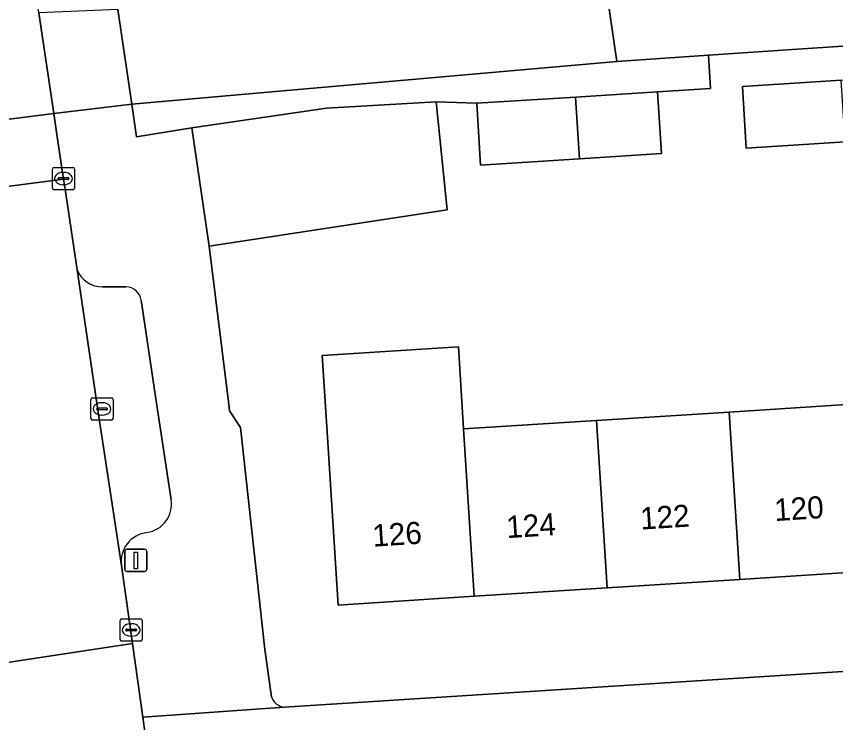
# Model space of a CAD drawing. Extents: x 159053 to 160042, y 380449 to 381423.
# Drawn here: x 159492.17 to 159529.09, y 381185.89 to 381217.71 of the extents above; entities that cross this region are included whole.
import ezdxf

# ---------------------------------------------------------------- set-up
doc = ezdxf.new("R2010")
doc.units = 0
for name, color, linetype in [('IMGEO_Erf', 7, 'Continuous'), ('IMGEO_Kolk', 7, 'Continuous'), ('IMGEO_Lichtmast', 7, 'Continuous'), ('IMGEO_Muur', 7, 'Continuous'), ('IMGEO_Pand', 7, 'Continuous'), ('IMGEO_Pand_nummerreeks', 7, 'Continuous'), ('IMGEO_Parkeervlak_open', 7, 'Continuous'), ('IMGEO_Rijbaan_lokaal_open', 7, 'Continuous'), ('IMGEO_Voetpad_open', 7, 'Continuous')]:
    doc.layers.add(name, color=color, linetype=linetype)

msp = doc.modelspace()

# ---------------------------------------------------------------- linework, layer by layer
at = {"layer": 'IMGEO_Erf'}
for points in [[(159496.747, 381218.013), (159497.37, 381213.76), (159502.476, 381214.202), (159519.236, 381215.683), (159518.269, 381222.285)], [(159535.549, 381216.775), (159527.374, 381216.228), (159523.36, 381215.959), (159523.46, 381214.463), (159521.073, 381214.307), (159521.249, 381211.523), (159517.553, 381211.29), (159513.096, 381211.009), (159512.921, 381213.793), (159511.097, 381213.852), (159511.592, 381208.987), (159500.858, 381207.35), (159501.731, 381200.343), (159501.781, 381199.94), (159502.275, 381199.186), (159503.375, 381189.182), (159503.677, 381187.045)], [(159504.26, 381186.583), (159545.42, 381189.206), (159544.825, 381198.549), (159542.574, 381198.406), (159542.887, 381193.496), (159536.749, 381193.105), (159530.765, 381192.723), (159524.78, 381192.342), (159518.794, 381191.96), (159512.81, 381191.579), (159506.674, 381191.188), (159506.192, 381198.745), (159505.957, 381202.422), (159512.091, 381202.813), (159512.327, 381199.12), (159518.31, 381199.5), (159524.296, 381199.881), (159530.281, 381200.261), (159532.445, 381200.399), (159536.265, 381200.642), (159536.097, 381203.262)]]:
    msp.add_lwpolyline(points, dxfattribs=at)
msp.add_lwpolyline([(159525.067, 381211.772), (159524.892, 381214.556), (159529.345, 381214.836), (159533.044, 381215.07), (159533.22, 381212.286), (159529.524, 381212.053)], close=True, dxfattribs=at)
msp.add_arc((159504.317, 381187.253), 0.673, 198.0495, 265.1602, dxfattribs=at)
at = {"layer": 'IMGEO_Kolk'}
for p, q in [((159493.793, 381209.974), (159493.793, 381210.826)), ((159493.868, 381210.9), (159494.72, 381210.9)), ((159494.281, 381210.68), (159494.306, 381210.68)), ((159494.794, 381210.826), (159494.794, 381209.974)), ((159494.052, 381210.394), (159494.052, 381210.406)), ((159494.49, 381210.357), (159494.092, 381210.357)), ((159494.095, 381210.443), (159494.493, 381210.443)), ((159494.536, 381210.406), (159494.536, 381210.394)), ((159494.72, 381209.9), (159493.868, 381209.9)), ((159494.304, 381210.12), (159494.279, 381210.12)), ((159495.532, 381199.596), (159495.532, 381200.448)), ((159495.607, 381200.522), (159496.459, 381200.522)), ((159496.02, 381200.302), (159496.045, 381200.302)), ((159496.533, 381200.448), (159496.533, 381199.596)), ((159495.791, 381200.016), (159495.791, 381200.028)), ((159496.229, 381199.979), (159495.831, 381199.979)), ((159495.834, 381200.065), (159496.232, 381200.065)), ((159496.275, 381200.028), (159496.275, 381200.016)), ((159496.043, 381199.742), (159496.018, 381199.742)), ((159496.459, 381199.522), (159495.607, 381199.522)), ((159496.846, 381189.637), (159496.846, 381190.489)), ((159496.921, 381190.563), (159497.773, 381190.563)), ((159497.334, 381190.343), (159497.359, 381190.343)), ((159497.847, 381190.489), (159497.847, 381189.637)), ((159497.105, 381190.057), (159497.105, 381190.069)), ((159497.543, 381190.02), (159497.145, 381190.02)), ((159497.148, 381190.106), (159497.546, 381190.106)), ((159497.589, 381190.069), (159497.589, 381190.057)), ((159497.357, 381189.783), (159497.332, 381189.783)), ((159497.773, 381189.563), (159496.921, 381189.563))]:
    msp.add_line(p, q, dxfattribs=at)
for points in [[(159493.793, 381209.974), (159493.793, 381210.826)], [(159493.868, 381210.9), (159494.72, 381210.9)], [(159494.794, 381210.826), (159494.794, 381209.974)], [(159494.72, 381209.9), (159493.868, 381209.9)], [(159495.532, 381199.596), (159495.532, 381200.448)], [(159495.607, 381200.522), (159496.459, 381200.522)], [(159496.533, 381200.448), (159496.533, 381199.596)], [(159496.459, 381199.522), (159495.607, 381199.522)], [(159496.846, 381189.637), (159496.846, 381190.489)], [(159496.921, 381190.563), (159497.773, 381190.563)], [(159497.847, 381190.489), (159497.847, 381189.637)], [(159497.773, 381189.563), (159496.921, 381189.563)]]:
    msp.add_lwpolyline(points, dxfattribs=at)
for centre, radius, start, end in [((159493.87, 381210.824), 0.0765, 91.552, 178.448), ((159493.87, 381210.824), 0.0765, 91.552, 178.448), ((159494.718, 381210.824), 0.0765, 1.552, 88.448), ((159494.718, 381210.824), 0.0765, 1.552, 88.448), ((159494.092, 381210.403), 0.0403, 85.8775, 175.7526), ((159494.089, 381210.393), 0.0366, 178.938, 274.7102), ((159494.493, 381210.4), 0.043, 264.8664, 352.4533), ((159494.497, 381210.405), 0.0386, 1.7309, 96.639), ((159493.87, 381209.976), 0.0765, 181.552, 268.448), ((159493.87, 381209.976), 0.0765, 181.552, 268.448), ((159494.718, 381209.976), 0.0765, 271.552, 358.448), ((159494.718, 381209.976), 0.0765, 271.552, 358.448), ((159495.609, 381200.446), 0.0765, 91.552, 178.448), ((159495.609, 381200.446), 0.0765, 91.552, 178.448), ((159496.457, 381200.446), 0.0765, 1.552, 88.448), ((159496.457, 381200.446), 0.0765, 1.552, 88.448), ((159495.831, 381200.025), 0.0403, 85.8775, 175.7526), ((159495.828, 381200.015), 0.0366, 178.938, 274.7102), ((159496.232, 381200.022), 0.043, 264.8664, 352.4533), ((159496.236, 381200.027), 0.0386, 1.7309, 96.639), ((159495.609, 381199.598), 0.0765, 181.552, 268.448), ((159495.609, 381199.598), 0.0765, 181.552, 268.448), ((159496.457, 381199.598), 0.0765, 271.552, 358.448), ((159496.457, 381199.598), 0.0765, 271.552, 358.448), ((159496.923, 381190.487), 0.0765, 91.552, 178.448), ((159496.923, 381190.487), 0.0765, 91.552, 178.448), ((159497.771, 381190.487), 0.0765, 1.552, 88.448), ((159497.771, 381190.487), 0.0765, 1.552, 88.448), ((159497.145, 381190.066), 0.0403, 85.8775, 175.7526), ((159497.142, 381190.056), 0.0366, 178.938, 274.7102), ((159497.546, 381190.063), 0.043, 264.8664, 352.4533), ((159497.55, 381190.068), 0.0386, 1.7309, 96.639), ((159496.923, 381189.639), 0.0765, 181.552, 268.448), ((159496.923, 381189.639), 0.0765, 181.552, 268.448), ((159497.771, 381189.639), 0.0765, 271.552, 358.448), ((159497.771, 381189.639), 0.0765, 271.552, 358.448)]:
    msp.add_arc(centre, radius, start, end, dxfattribs=at)
for centre, major_axis, ratio, start_param, end_param in [((159494.28, 381210.4), (-0.387, 0.002), 0.722429, 4.712389, 7.853982), ((159494.305, 381210.4), (-0.39, 0.002), 0.717154, 1.570796, 4.712389), ((159496.019, 381200.022), (-0.387, 0.002), 0.722429, 4.712389, 7.853982), ((159496.044, 381200.022), (-0.39, 0.002), 0.717154, 1.570796, 4.712389), ((159497.333, 381190.063), (-0.387, 0.002), 0.722429, 4.712389, 7.853982), ((159497.358, 381190.063), (-0.39, 0.002), 0.717154, 1.570796, 4.712389)]:
    msp.add_ellipse(centre, major_axis=major_axis, ratio=ratio, start_param=start_param, end_param=end_param, dxfattribs=at)
at = {"layer": 'IMGEO_Lichtmast'}
for p, q in [((159497.156, 381193.7), (159497.946, 381193.7)), ((159497.946, 381193.7), (159497.156, 381193.7)), ((159497.056, 381192.8), (159497.056, 381193.6)), ((159497.056, 381193.6), (159497.056, 381192.8)), ((159498.046, 381193.6), (159498.046, 381192.8)), ((159498.046, 381192.8), (159498.046, 381193.6)), ((159497.946, 381192.7), (159497.156, 381192.7)), ((159497.156, 381192.7), (159497.946, 381192.7))]:
    msp.add_line(p, q, dxfattribs=at)
msp.add_lwpolyline([(159497.476, 381193.575), (159497.626, 381193.575), (159497.626, 381192.825), (159497.476, 381192.825), (159497.476, 381193.575)], dxfattribs=at)
for centre, start, end in [((159497.156, 381193.6), 90, 180), ((159497.156, 381193.6), 90, 180), ((159497.946, 381193.6), 0, 90), ((159497.946, 381193.6), 360, 90), ((159497.156, 381192.8), 180, 270), ((159497.156, 381192.8), 180, 270), ((159497.946, 381192.8), 270, 0), ((159497.946, 381192.8), 270, 0)]:
    msp.add_arc(centre, 0.1, start, end, dxfattribs=at)
at = {"layer": 'IMGEO_Muur'}
msp.add_lwpolyline([(159501.731, 381200.343), (159500.914, 381206.995)], dxfattribs=at)
at = {"layer": 'IMGEO_Pand'}
for points in [[(159552.345, 381232.502), (159525.531, 381228.807), (159517.578, 381227.642), (159517.514, 381227.633), (159518.269, 381222.285), (159519.236, 381215.683), (159523.36, 381215.959), (159527.374, 381216.228), (159535.549, 381216.775), (159545.162, 381217.418), (159548.35, 381217.632), (159556.557, 381218.181)], [(159529.524, 381212.053), (159529.345, 381214.836), (159524.892, 381214.556), (159525.067, 381211.772)], [(159517.375, 381214.073), (159517.553, 381211.29), (159521.249, 381211.523), (159521.073, 381214.307)], [(159517.375, 381214.073), (159512.921, 381213.793), (159513.096, 381211.009), (159517.553, 381211.29)], [(159511.097, 381213.852), (159506.152, 381213.58), (159500.075, 381212.689), (159500.858, 381207.35), (159511.592, 381208.987)], [(159512.327, 381199.12), (159512.091, 381202.813), (159505.957, 381202.422), (159506.192, 381198.745), (159506.674, 381191.188), (159512.81, 381191.579)], [(159530.281, 381200.261), (159524.296, 381199.881), (159524.78, 381192.342), (159530.765, 381192.723)], [(159524.78, 381192.342), (159524.296, 381199.881), (159518.31, 381199.5), (159518.794, 381191.96)], [(159512.327, 381199.12), (159512.81, 381191.579), (159518.794, 381191.96), (159518.31, 381199.5)]]:
    msp.add_lwpolyline(points, close=True, dxfattribs=at)
at = {"layer": 'IMGEO_Parkeervlak_open'}
for points in [[(159494.908, 381206.294), (159495.865, 381199.882), (159496.908, 381192.969)], [(159497.109, 381205.517), (159496.055, 381205.52)], [(159499.148, 381195.933), (159498.493, 381200.276), (159497.8, 381204.921)]]:
    msp.add_lwpolyline(points, dxfattribs=at)
for centre, radius, start, end in [((159496.053, 381206.754), 1.234, 201.8897, 270.0871), ((159497.108, 381204.817), 0.7, 8.5505, 89.8928), ((159497.861, 381195.74), 1.302, 278.6332, 8.5242), ((159498.218, 381193.141), 1.322, 97.0596, 187.4904)]:
    msp.add_arc(centre, radius, start, end, dxfattribs=at)
at = {"layer": 'IMGEO_Rijbaan_lokaal_open'}
for points in [[(159488.473, 381250), (159486.847, 381261.146), (159486.669, 381262.342), (159480.703, 381261.448), (159482.417, 381250), (159482.532, 381249.232), (159483.241, 381244.433), (159487.143, 381218.031), (159487.557, 381215.23), (159487.948, 381212.582), (159493.859, 381213.326), (159493.18, 381217.872), (159493.062, 381218.662), (159492.258, 381224.048)], [(159493.983, 381212.494), (159493.859, 381213.326), (159487.948, 381212.582), (159488.389, 381209.601), (159494.299, 381210.378)], [(159495.865, 381199.882), (159494.908, 381206.294), (159494.366, 381209.923), (159494.299, 381210.378), (159488.389, 381209.601), (159489.023, 381205.31), (159489.612, 381201.327), (159489.808, 381199.999), (159491.467, 381188.558), (159497.399, 381189.453), (159496.908, 381192.969)]]:
    msp.add_lwpolyline(points, close=True, dxfattribs=at)
msp.add_lwpolyline([(159497.957, 381185.477), (159497.865, 381186.136), (159497.399, 381189.453), (159491.467, 381188.558), (159491.725, 381186.819)], dxfattribs=at)
at = {"layer": 'IMGEO_Voetpad_open'}
for points in [[(159496.747, 381218.013), (159493.18, 381217.872), (159493.859, 381213.326), (159497.37, 381213.76)], [(159517.375, 381214.073), (159521.073, 381214.307), (159523.46, 381214.463), (159523.36, 381215.959), (159519.236, 381215.683), (159502.476, 381214.202), (159497.37, 381213.76), (159497.586, 381212.288), (159500.075, 381212.689), (159506.152, 381213.58), (159511.097, 381213.852), (159512.921, 381213.793)]]:
    msp.add_lwpolyline(points, close=True, dxfattribs=at)
for points in [[(159501.781, 381199.94), (159501.731, 381200.343), (159500.858, 381207.35), (159500.075, 381212.689), (159497.586, 381212.288), (159497.37, 381213.76), (159493.859, 381213.326), (159493.983, 381212.494), (159494.299, 381210.378), (159494.366, 381209.923), (159494.908, 381206.294)], [(159496.055, 381205.52), (159497.109, 381205.517)], [(159497.8, 381204.921), (159498.493, 381200.276), (159499.148, 381195.933)], [(159788.513, 381204.469), (159778.049, 381203.831), (159744.3, 381201.713), (159742.296, 381201.587), (159721.891, 381200.306), (159720.32, 381200.208), (159668.917, 381196.982), (159655.668, 381196.153), (159654.126, 381196.057), (159631.656, 381194.652), (159629.693, 381194.529), (159589.458, 381192.013), (159571.226, 381190.851), (159569.611, 381190.748), (159546.859, 381189.298), (159545.42, 381189.206), (159504.26, 381186.583), (159497.865, 381186.136), (159497.957, 381185.477)], [(159503.677, 381187.045), (159503.375, 381189.182), (159502.275, 381199.186), (159501.781, 381199.94)], [(159496.908, 381192.969), (159497.399, 381189.453), (159497.865, 381186.136), (159504.26, 381186.583)]]:
    msp.add_lwpolyline(points, dxfattribs=at)
for centre, radius, start, end in [((159496.053, 381206.754), 1.234, 201.8897, 270.0871), ((159497.108, 381204.817), 0.7, 8.5505, 89.8928), ((159497.861, 381195.74), 1.302, 278.6332, 8.5242), ((159498.218, 381193.141), 1.322, 97.0596, 187.4904), ((159504.317, 381187.253), 0.673, 198.0495, 265.1602)]:
    msp.add_arc(centre, radius, start, end, dxfattribs=at)

# ---------------------------------------------------------------- texts
at = {"layer": 'IMGEO_Pand_nummerreeks'}
for s, p in [('120', (159526.358, 381194.967)), ('122', (159520.316, 381194.583)), ('124', (159514.283, 381194.198)), ('126', (159508.247, 381193.813))]:
    msp.add_text(s, height=1, rotation=3.6468, dxfattribs=at).set_placement(p)

doc.saveas('drawing.dxf')
